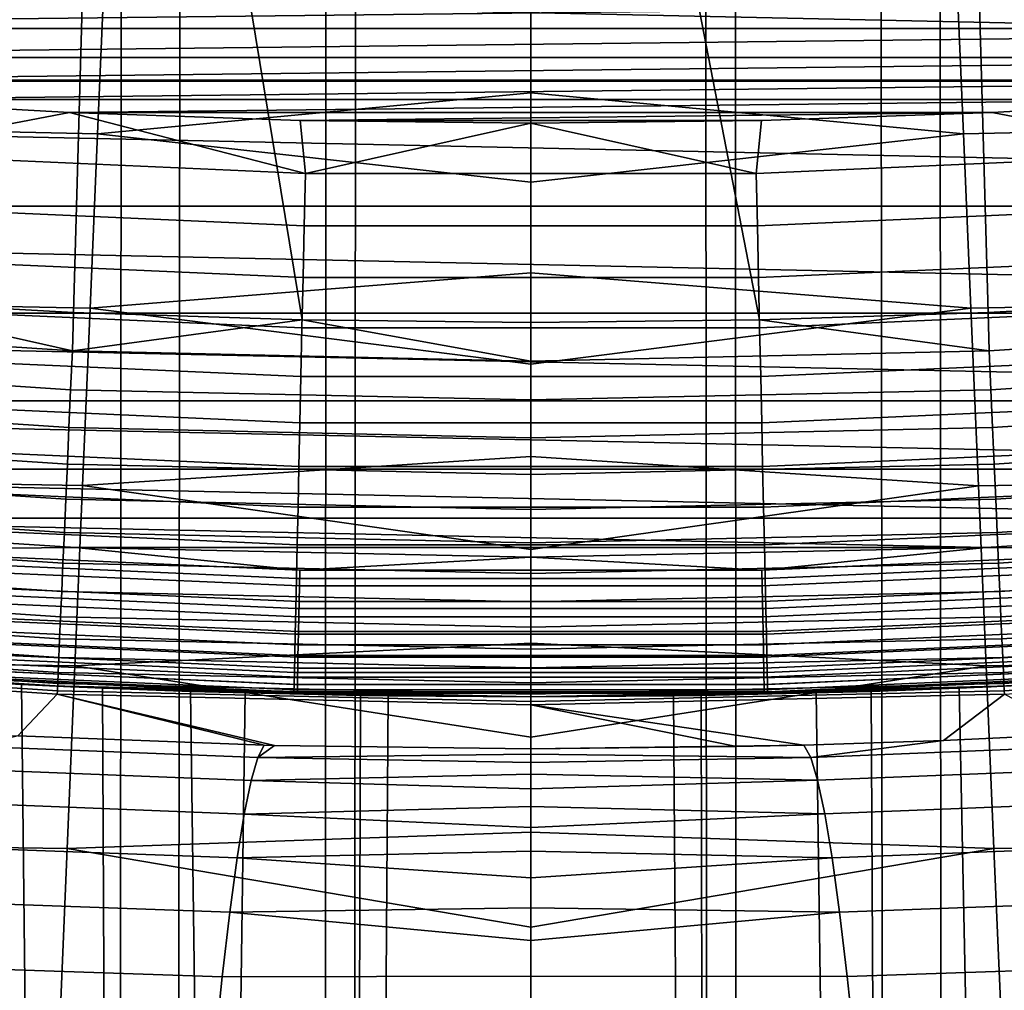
# Model space of a CAD drawing. Header units: metres. Extents: x -109 to 109, y -342 to 66.
# Tile 254 of 512: x -1.34 to 1.24, y -28.83 to -26.29. Entities that reach past the tile are written whole.
import ezdxf

# ---------------------------------------------------------------- set-up
doc = ezdxf.new("R2010")
doc.units = ezdxf.units.M
doc.layers.add('solid_K_24_62_16_000B91', color=7, linetype='CONTINUOUS')

msp = doc.modelspace()

# ---------------------------------------------------------------- linework, layer by layer
at = {"layer": 'solid_K_24_62_16_000B91'}
for points in [[(-1.842568, -277.544312, 28.967976), (-1.231609, -277.521973, 29.051289), (-1.366183, -20.955513, -39.712055), (-1.822378, -20.920778, -39.790558)], [(-1.842568, -283.157867, 8.017853), (-1.599007, -20.939035, -62.283409), (-1.067499, -20.972851, -62.34156), (-1.231609, -283.180206, 7.934538)], [(1.842568, -283.157867, 8.017853), (1.231609, -283.180206, 7.934538), (1.067406, -20.972855, -62.341564), (1.599792, -20.938974, -62.283306)], [(-1.231609, -277.521973, 29.051289), (-0.910561, -20.980249, -39.656338), (-1.366183, -20.955513, -39.712055)], [(-1.231609, -283.180206, 7.934538), (-1.067499, -20.972851, -62.34156), (-0.534115, -20.993206, -62.376427), (-0.616775, -283.193604, 7.884445)], [(-1.231609, -277.521973, 29.051289), (-0.616775, -277.508545, 29.101383), (-0.455064, -20.99507, -39.623035), (-0.910561, -20.980249, -39.656338)], [(1.231609, -277.521973, 29.051289), (0.909052, -20.980314, -39.656193), (0.454316, -20.995085, -39.622997), (0.616775, -277.508545, 29.101383)], [(1.231609, -283.180206, 7.934538), (0.616775, -283.193604, 7.884445), (0.533838, -20.993214, -62.376438), (1.067406, -20.972855, -62.341564)], [(1.842568, -277.544312, 28.967976), (1.364293, -20.955637, -39.711777), (0.909052, -20.980314, -39.656193), (1.231609, -277.521973, 29.051289)], [(0, -283.19809, 7.86773), (-0.616775, -283.193604, 7.884445), (-0.534115, -20.993206, -62.376427), (0, -21, -62.388039)], [(-0.616775, -277.508545, 29.101383), (0, -277.504089, 29.118097), (0, -21, -39.611961), (-0.455064, -20.99507, -39.623035)], [(0.616775, -283.193604, 7.884445), (0, -283.19809, 7.86773), (0, -21, -62.388039), (0.533838, -20.993214, -62.376438)], [(0, -277.504089, 29.118097), (0.616775, -277.508545, 29.101383), (0.454316, -20.995085, -39.622997), (0, -21, -39.611961)], [(-1.108369, -23.974392, 31), (-2.214481, -23.897617, 31), (-1.79243, -27.027138, 31), (-1.195404, -27.060118, 31)], [(1.108369, -23.974392, 31), (1.7925, -27.027134, 31), (2.388783, -26.980968, 31), (2.214481, -23.897617, 31)], [(-1.108369, -23.974392, 31), (-1.195404, -27.060118, 31), (-0.597807, -27.079912, 31)], [(0, -24, 31), (-1.108369, -23.974392, 31), (-0.597807, -27.079912, 31), (0.000035, -27.086508, 31)], [(0, -24, 31), (0.597877, -27.07991, 31), (1.195474, -27.060114, 31), (1.108369, -23.974392, 31)], [(1.108369, -23.974392, 31), (1.195474, -27.060114, 31), (1.7925, -27.027134, 31)], [(0, -24, 31), (0.000035, -27.086508, 31), (0.597877, -27.07991, 31)], [(8.21716, -26.453129, 35.283508), (-8.21724, -26.453104, 35.283512), (-9.349916, -26.074295, 35.367493)], [(9.349837, -26.074324, 35.367489), (8.21716, -26.453129, 35.283508), (-9.349916, -26.074295, 35.367493)], [(-2.263981, -26.568817, -21.541769), (-2.225745, -26.121061, -21.728001), (-1.113472, -26.147587, -21.746891), (-1.132512, -26.593065, -21.558947)], [(1.112338, -26.147615, -21.746876), (2.224612, -26.121092, -21.728046), (2.262828, -26.568844, -21.541813), (1.131358, -26.593094, -21.558931)], [(-1.132512, -26.593065, -21.558947), (-1.113472, -26.147587, -21.746891), (0.000001, -26.255072, -21.708458), (0.000001, -26.486059, -21.610287)], [(1.112338, -26.147615, -21.746876), (1.131358, -26.593094, -21.558931), (0.000001, -26.486059, -21.610287), (0.000001, -26.255072, -21.708458)], [(-4.20545, -26.229109, 84.926178), (-3.608781, -26.318058, 84.926178), (4.20546, -26.229107, 84.926178)], [(-3.608781, -26.318058, 84.926178), (3.60879, -26.318056, 84.926178), (4.20546, -26.229107, 84.926178)], [(-3.608781, -26.318058, 84.926178), (-3.010122, -26.393417, 84.926178), (3.60879, -26.318056, 84.926178)], [(-3.010122, -26.393417, 84.926178), (3.010132, -26.393415, 84.926178), (3.60879, -26.318056, 84.926178)], [(-3.010122, -26.393417, 84.926178), (-2.410021, -26.455114, 84.926178), (3.010132, -26.393415, 84.926178)], [(-2.410021, -26.455114, 84.926178), (2.41003, -26.455112, 84.926178), (3.010132, -26.393415, 84.926178)], [(7.070073, -26.78253, 35.210484), (-7.070153, -26.782509, 35.210487), (-8.21724, -26.453104, 35.283512)], [(8.21716, -26.453129, 35.283508), (7.070073, -26.78253, 35.210484), (-8.21724, -26.453104, 35.283512)], [(-2.410021, -26.455114, 84.926178), (-1.808563, -26.503145, 84.926178), (2.41003, -26.455112, 84.926178)], [(-1.808563, -26.503145, 84.926178), (1.808572, -26.503143, 84.926178), (2.41003, -26.455112, 84.926178)], [(-1.132512, -26.593065, -21.558947), (0.000001, -26.486059, -21.610287), (0.000001, -26.719908, -21.519144)], [(1.131358, -26.593094, -21.558931), (0.000001, -26.719908, -21.519144), (0.000001, -26.486059, -21.610287)], [(-1.808563, -26.503145, 84.926178), (-1.206259, -26.537462, 84.926178), (1.808572, -26.503143, 84.926178)], [(-1.766738, -26.644682, 84.919785), (-1.206259, -26.537462, 84.926178), (-1.808563, -26.503145, 84.926178)], [(-1.206259, -26.537462, 84.926178), (1.206269, -26.537462, 84.926178), (1.808572, -26.503143, 84.926178)], [(1.766738, -26.644682, 84.919785), (1.808572, -26.503143, 84.926178), (1.206269, -26.537462, 84.926178)], [(-1.766738, -26.644682, 84.919785), (-0.589297, -26.696815, 84.919785), (-1.206259, -26.537462, 84.926178)], [(-1.206259, -26.537462, 84.926178), (-0.603265, -26.558064, 84.926178), (1.206269, -26.537462, 84.926178)], [(-0.589297, -26.696815, 84.919785), (-0.603265, -26.558064, 84.926178), (-1.206259, -26.537462, 84.926178)], [(-0.603265, -26.558064, 84.926178), (0.603274, -26.558064, 84.926178), (1.206269, -26.537462, 84.926178)], [(0.589297, -26.696815, 84.919785), (1.766738, -26.644682, 84.919785), (1.206269, -26.537462, 84.926178), (0.603274, -26.558064, 84.926178)], [(-0.603265, -26.558064, 84.926178), (0.000005, -26.56493, 84.926178), (0.603274, -26.558064, 84.926178)], [(-0.589297, -26.696815, 84.919785), (0.000005, -26.56493, 84.926178), (-0.603265, -26.558064, 84.926178)], [(-0.589297, -26.696815, 84.919785), (0.589297, -26.696815, 84.919785), (0.000005, -26.56493, 84.926178)], [(0.589297, -26.696815, 84.919785), (0.603274, -26.558064, 84.926178), (0.000005, -26.56493, 84.926178)], [(-2.303046, -27.026678, -21.382183), (-2.263981, -26.568817, -21.541769), (-1.132512, -26.593065, -21.558947), (-1.151959, -27.048731, -21.397306)], [(1.131358, -26.593094, -21.558931), (2.262828, -26.568844, -21.541813), (2.301872, -27.026701, -21.382225), (1.150785, -27.048758, -21.397289)], [(-1.151959, -27.048731, -21.397306), (-1.132512, -26.593065, -21.558947), (0.000001, -26.719908, -21.519144), (0.000001, -26.956406, -21.435114)], [(1.131358, -26.593094, -21.558931), (1.150785, -27.048758, -21.397289), (0.000001, -26.956406, -21.435114), (0.000001, -26.719908, -21.519144)], [(-1.775848, -26.781738, 84.900612), (-0.592336, -26.834139, 84.900612), (-0.589297, -26.696815, 84.919785), (-1.766738, -26.644682, 84.919785)], [(0.592336, -26.834139, 84.900612), (1.775848, -26.781738, 84.900612), (1.766738, -26.644682, 84.919785), (0.589297, -26.696815, 84.919785)], [(-0.592336, -26.834139, 84.900612), (0.592336, -26.834139, 84.900612), (0.589297, -26.696815, 84.919785), (-0.589297, -26.696815, 84.919785)], [(5.910622, -27.062046, 35.148514), (-5.910703, -27.062027, 35.148518), (-7.070153, -26.782509, 35.210487)], [(7.070073, -26.78253, 35.210484), (5.910622, -27.062046, 35.148514), (-7.070153, -26.782509, 35.210487)], [(-1.784801, -26.916441, 84.868843), (-0.595322, -26.969107, 84.868843), (-0.592336, -26.834139, 84.900612), (-1.775848, -26.781738, 84.900612)], [(0.595322, -26.969107, 84.868843), (1.784801, -26.916441, 84.868843), (1.775848, -26.781738, 84.900612), (0.592336, -26.834139, 84.900612)], [(-0.595322, -26.969107, 84.868843), (0.595322, -26.969107, 84.868843), (0.592336, -26.834139, 84.900612), (-0.592336, -26.834139, 84.900612)], [(-1.793522, -27.04764, 84.824738), (-0.598231, -27.100565, 84.824738), (-0.595322, -26.969107, 84.868843), (-1.784801, -26.916441, 84.868843)], [(0.598231, -27.100565, 84.824738), (1.793522, -27.04764, 84.824738), (1.784801, -26.916441, 84.868843), (0.595322, -26.969107, 84.868843)], [(-1.151959, -27.048731, -21.397306), (0.000001, -26.956406, -21.435114), (0.000001, -27.195335, -21.358273)], [(-0.598231, -27.100565, 84.824738), (0.598231, -27.100565, 84.824738), (0.595322, -26.969107, 84.868843), (-0.595322, -26.969107, 84.868843)], [(1.150785, -27.048758, -21.397289), (0.000001, -27.195335, -21.358273), (0.000001, -26.956406, -21.435114)], [(-2.39483, -27.081718, 30.994898), (-1.198566, -27.160967, 30.994898), (-1.79243, -27.027138, 31)], [(-2.342804, -27.493069, -21.249792), (-2.303046, -27.026678, -21.382183), (-1.151959, -27.048731, -21.397306), (-1.171748, -27.513035, -21.262518)], [(-1.198566, -27.160967, 30.994898), (-1.195404, -27.060118, 31), (-1.79243, -27.027138, 31)], [(1.150785, -27.048758, -21.397289), (2.301872, -27.026701, -21.382225), (2.34161, -27.493088, -21.24983), (1.170554, -27.51306, -21.262499)], [(1.198625, -27.160965, 30.994898), (2.394889, -27.081713, 30.994898), (1.7925, -27.027134, 31), (1.195474, -27.060114, 31)], [(-1.801935, -27.174215, 84.768677), (-0.601037, -27.227386, 84.768677), (-0.598231, -27.100565, 84.824738), (-1.793522, -27.04764, 84.824738)], [(-1.171748, -27.513035, -21.262518), (-1.151959, -27.048731, -21.397306), (0.000001, -27.195335, -21.358273), (0.000001, -27.43648, -21.288691)], [(1.150785, -27.048758, -21.397289), (1.170554, -27.51306, -21.262499), (0.000001, -27.43648, -21.288691), (0.000001, -27.195335, -21.358273)], [(0.601037, -27.227386, 84.768677), (1.801935, -27.174215, 84.768677), (1.793522, -27.04764, 84.824738), (0.598231, -27.100565, 84.824738)], [(4.740863, -27.291283, 35.097694), (-4.740945, -27.291267, 35.097698), (-5.910703, -27.062027, 35.148518)], [(5.910622, -27.062046, 35.148514), (4.740863, -27.291283, 35.097694), (-5.910703, -27.062027, 35.148518)], [(-1.198566, -27.160967, 30.994898), (-0.597807, -27.079912, 31), (-1.195404, -27.060118, 31)], [(-1.198566, -27.160967, 30.994898), (0.00003, -27.187399, 30.994898), (-0.597807, -27.079912, 31)], [(0.00003, -27.187399, 30.994898), (0.000035, -27.086508, 31), (-0.597807, -27.079912, 31)], [(0.00003, -27.187399, 30.994898), (1.198625, -27.160965, 30.994898), (0.597877, -27.07991, 31), (0.000035, -27.086508, 31)], [(1.198625, -27.160965, 30.994898), (1.195474, -27.060114, 31), (0.597877, -27.07991, 31)], [(-2.403749, -27.182589, 30.979353), (-1.203029, -27.262133, 30.979353), (-1.198566, -27.160967, 30.994898), (-2.39483, -27.081718, 30.994898)], [(-0.601037, -27.227386, 84.768677), (0.601037, -27.227386, 84.768677), (0.598231, -27.100565, 84.824738), (-0.598231, -27.100565, 84.824738)], [(1.20309, -27.262131, 30.979353), (2.403811, -27.182583, 30.979353), (2.394889, -27.081713, 30.994898), (1.198625, -27.160965, 30.994898)], [(-2.412482, -27.281345, 30.953531), (-1.207399, -27.361179, 30.953531), (-1.203029, -27.262133, 30.979353), (-2.403749, -27.182589, 30.979353)], [(-1.809969, -27.295082, 84.701141), (-0.603717, -27.34849, 84.701141), (-0.601037, -27.227386, 84.768677), (-1.801935, -27.174215, 84.768677)], [(-1.203029, -27.262133, 30.979353), (0.000031, -27.288664, 30.979353), (0.00003, -27.187399, 30.994898), (-1.198566, -27.160967, 30.994898)], [(0.000031, -27.288664, 30.979353), (1.20309, -27.262131, 30.979353), (1.198625, -27.160965, 30.994898), (0.00003, -27.187399, 30.994898)], [(0.603717, -27.34849, 84.701141), (1.809969, -27.295082, 84.701141), (1.801935, -27.174215, 84.768677), (0.601037, -27.227386, 84.768677)], [(1.207462, -27.361176, 30.953531), (2.412544, -27.281342, 30.953531), (2.403811, -27.182583, 30.979353), (1.20309, -27.262131, 30.979353)], [(-0.603717, -27.34849, 84.701141), (0.603717, -27.34849, 84.701141), (0.601037, -27.227386, 84.768677), (-0.601037, -27.227386, 84.768677)], [(-2.420936, -27.376953, 30.917698), (-1.21163, -27.457066, 30.917698), (-1.207399, -27.361179, 30.953531), (-2.412482, -27.281345, 30.953531)], [(-1.207399, -27.361179, 30.953531), (0.000031, -27.387806, 30.953531), (0.000031, -27.288664, 30.979353), (-1.203029, -27.262133, 30.979353)], [(0.000031, -27.387806, 30.953531), (1.207462, -27.361176, 30.953531), (1.20309, -27.262131, 30.979353), (0.000031, -27.288664, 30.979353)], [(1.211694, -27.457064, 30.917698), (2.421, -27.376947, 30.917698), (2.412544, -27.281342, 30.953531), (1.207462, -27.361176, 30.953531)], [(3.562855, -27.469908, 35.058094), (-3.562937, -27.469898, 35.058098), (-4.740945, -27.291267, 35.097698)], [(4.740863, -27.291283, 35.097694), (3.562855, -27.469908, 35.058094), (-4.740945, -27.291267, 35.097698)], [(-1.817555, -27.409208, 84.622704), (-0.606247, -27.462841, 84.622704), (-0.603717, -27.34849, 84.701141), (-1.809969, -27.295082, 84.701141)], [(0.606247, -27.462841, 84.622704), (1.817555, -27.409208, 84.622704), (1.809969, -27.295082, 84.701141), (0.603717, -27.34849, 84.701141)], [(-1.21163, -27.457066, 30.917698), (0.000032, -27.483786, 30.917698), (0.000031, -27.387806, 30.953531), (-1.207399, -27.361179, 30.953531)], [(-0.606247, -27.462841, 84.622704), (0.606247, -27.462841, 84.622704), (0.603717, -27.34849, 84.701141), (-0.603717, -27.34849, 84.701141)], [(0.000032, -27.483786, 30.917698), (1.211694, -27.457064, 30.917698), (1.207462, -27.361176, 30.953531), (0.000031, -27.387806, 30.953531)], [(-2.429023, -27.468407, 30.872234), (-1.215677, -27.548786, 30.872234), (-1.21163, -27.457066, 30.917698), (-2.420936, -27.376953, 30.917698)], [(1.215742, -27.548784, 30.872234), (2.429087, -27.468401, 30.872234), (2.421, -27.376947, 30.917698), (1.211694, -27.457064, 30.917698)], [(-1.824628, -27.515617, 84.534042), (-0.608607, -27.56946, 84.534042), (-0.606247, -27.462841, 84.622704), (-1.817555, -27.409208, 84.622704)], [(0.608607, -27.56946, 84.534042), (1.824628, -27.515617, 84.534042), (1.817555, -27.409208, 84.622704), (0.606247, -27.462841, 84.622704)], [(-1.171748, -27.513035, -21.262518), (0.000001, -27.43648, -21.288691), (0.000001, -27.679619, -21.226433)], [(1.170554, -27.51306, -21.262499), (0.000001, -27.679619, -21.226433), (0.000001, -27.43648, -21.288691)], [(-1.215677, -27.548786, 30.872234), (0.000032, -27.575596, 30.872234), (0.000032, -27.483786, 30.917698), (-1.21163, -27.457066, 30.917698)], [(-0.608607, -27.56946, 84.534042), (0.608607, -27.56946, 84.534042), (0.606247, -27.462841, 84.622704), (-0.606247, -27.462841, 84.622704)], [(0.000032, -27.575596, 30.872234), (1.215742, -27.548784, 30.872234), (1.211694, -27.457064, 30.917698), (0.000032, -27.483786, 30.917698)], [(2.378659, -27.597679, 35.029766), (-2.378742, -27.597673, 35.02977), (-3.562937, -27.469898, 35.058098)], [(3.562855, -27.469908, 35.058094), (2.378659, -27.597679, 35.029766), (-3.562937, -27.469898, 35.058098)], [(-2.436658, -27.554747, 30.817616), (-1.219498, -27.63538, 30.817616), (-1.215677, -27.548786, 30.872234), (-2.429023, -27.468407, 30.872234)], [(-2.38312, -27.966391, -21.145048), (-2.342804, -27.493069, -21.249792), (-1.171748, -27.513035, -21.262518), (-1.191812, -27.984396, -21.155039)], [(1.170554, -27.51306, -21.262499), (2.34161, -27.493088, -21.24983), (2.381905, -27.966406, -21.145082), (1.190597, -27.984423, -21.15502)], [(1.219563, -27.635376, 30.817616), (2.436723, -27.554741, 30.817616), (2.429087, -27.468401, 30.872234), (1.215742, -27.548784, 30.872234)], [(-1.831128, -27.613401, 84.435905), (-0.610774, -27.667435, 84.435905), (-0.608607, -27.56946, 84.534042), (-1.824628, -27.515617, 84.534042)], [(-1.191812, -27.984396, -21.155039), (-1.171748, -27.513035, -21.262518), (0.000001, -27.679619, -21.226433), (0.000001, -27.924528, -21.171553)], [(1.170554, -27.51306, -21.262499), (1.190597, -27.984423, -21.15502), (0.000001, -27.924528, -21.171553), (0.000001, -27.679619, -21.226433)], [(0.610774, -27.667435, 84.435905), (1.831128, -27.613401, 84.435905), (1.824628, -27.515617, 84.534042), (0.608607, -27.56946, 84.534042)], [(-2.44376, -27.635067, 30.754416), (-1.223053, -27.715935, 30.754416), (-1.219498, -27.63538, 30.817616), (-2.436658, -27.554747, 30.817616)], [(-1.219498, -27.63538, 30.817616), (0.000033, -27.662273, 30.817616), (0.000032, -27.575596, 30.872234), (-1.215677, -27.548786, 30.872234)], [(-0.610774, -27.667435, 84.435905), (0.610774, -27.667435, 84.435905), (0.608607, -27.56946, 84.534042), (-0.608607, -27.56946, 84.534042)], [(0.000033, -27.662273, 30.817616), (1.219563, -27.635376, 30.817616), (1.215742, -27.548784, 30.872234), (0.000032, -27.575596, 30.872234)], [(1.223118, -27.715931, 30.754416), (2.443825, -27.635061, 30.754416), (2.436723, -27.554741, 30.817616), (1.219563, -27.635376, 30.817616)], [(1.190338, -27.67441, 35.012756), (-1.190422, -27.674406, 35.012756), (-2.378742, -27.597673, 35.02977)], [(-1.811107, -27.681156, 35.014103), (-2.378742, -27.597673, 35.02977), (-1.190422, -27.674406, 35.012756)], [(2.378659, -27.597679, 35.029766), (1.190338, -27.67441, 35.012756), (-2.378742, -27.597673, 35.02977)], [(-1.836998, -27.701725, 84.32914), (-0.612733, -27.75593, 84.32914), (-0.610774, -27.667435, 84.435905), (-1.831128, -27.613401, 84.435905)], [(0.612733, -27.75593, 84.32914), (1.836998, -27.701725, 84.32914), (1.831128, -27.613401, 84.435905), (0.610774, -27.667435, 84.435905)], [(1.811133, -27.681154, 35.014103), (1.190338, -27.67441, 35.012756), (2.378659, -27.597679, 35.029766)], [(-2.450256, -27.708525, 30.683296), (-1.226304, -27.789606, 30.683296), (-1.223053, -27.715935, 30.754416), (-2.44376, -27.635067, 30.754416)], [(-1.223053, -27.715935, 30.754416), (0.000033, -27.742907, 30.754416), (0.000033, -27.662273, 30.817616), (-1.219498, -27.63538, 30.817616)], [(0.000033, -27.742907, 30.754416), (1.223118, -27.715931, 30.754416), (1.219563, -27.635376, 30.817616), (0.000033, -27.662273, 30.817616)], [(1.226369, -27.789604, 30.683296), (2.450321, -27.708519, 30.683296), (2.443825, -27.635061, 30.754416), (1.223118, -27.715931, 30.754416)], [(-0.612733, -27.75593, 84.32914), (0.612733, -27.75593, 84.32914), (0.610774, -27.667435, 84.435905), (-0.610774, -27.667435, 84.435905)], [(-1.811107, -27.681156, 35.014103), (-0.604094, -27.733759, 35.002441), (-0.604996, -27.775038, 35.0019), (-1.81381, -27.722357, 35.013577)], [(-1.811107, -27.681156, 35.014103), (-1.190422, -27.674406, 35.012756), (-0.604094, -27.733759, 35.002441)], [(1.190338, -27.67441, 35.012756), (-0.000042, -27.700001, 35.007084), (-1.190422, -27.674406, 35.012756)], [(-0.604094, -27.733759, 35.002441), (-1.190422, -27.674406, 35.012756), (-0.000042, -27.700001, 35.007084)], [(0.60412, -27.733759, 35.002441), (-0.000042, -27.700001, 35.007084), (1.190338, -27.67441, 35.012756)], [(0.60412, -27.733759, 35.002441), (1.190338, -27.67441, 35.012756), (1.811133, -27.681154, 35.014103)], [(0.60412, -27.733759, 35.002441), (1.811133, -27.681154, 35.014103), (1.813836, -27.722355, 35.013577), (0.605022, -27.775038, 35.0019)], [(-2.456077, -27.774347, 30.605005), (-1.229218, -27.855623, 30.605005), (-1.226304, -27.789606, 30.683296), (-2.450256, -27.708525, 30.683296)], [(-1.84219, -27.779829, 84.214653), (-0.614464, -27.834188, 84.214653), (-0.612733, -27.75593, 84.32914), (-1.836998, -27.701725, 84.32914)], [(-1.81381, -27.722357, 35.013577), (-0.604996, -27.775038, 35.0019), (-0.605863, -27.816, 35.00703), (-1.81641, -27.763245, 35.018726)], [(-1.226304, -27.789606, 30.683296), (0.000032, -27.81665, 30.683296), (0.000033, -27.742907, 30.754416), (-1.223053, -27.715935, 30.754416)], [(-0.604094, -27.733759, 35.002441), (-0.000042, -27.700001, 35.007084), (0.60412, -27.733759, 35.002441)], [(0.000032, -27.81665, 30.683296), (1.226369, -27.789604, 30.683296), (1.223118, -27.715931, 30.754416), (0.000033, -27.742907, 30.754416)], [(0.605022, -27.775038, 35.0019), (1.813836, -27.722355, 35.013577), (1.816437, -27.763243, 35.018726), (0.605889, -27.816, 35.00703)], [(0.614464, -27.834188, 84.214653), (1.84219, -27.779829, 84.214653), (1.836998, -27.701725, 84.32914), (0.612733, -27.75593, 84.32914)], [(1.229282, -27.855619, 30.605005), (2.456141, -27.774342, 30.605005), (2.450321, -27.708519, 30.683296), (1.226369, -27.789604, 30.683296)], [(-0.604094, -27.733759, 35.002441), (0.60412, -27.733759, 35.002441), (0.605022, -27.775038, 35.0019), (-0.604996, -27.775038, 35.0019)], [(-2.461162, -27.831846, 30.520365), (-1.231763, -27.91329, 30.520365), (-1.229218, -27.855623, 30.605005), (-2.456077, -27.774347, 30.605005)], [(-1.81641, -27.763245, 35.018726), (-0.605863, -27.816, 35.00703), (-0.60668, -27.855871, 35.017738), (-1.818859, -27.803045, 35.029453)], [(-0.614464, -27.834188, 84.214653), (0.614464, -27.834188, 84.214653), (0.612733, -27.75593, 84.32914), (-0.612733, -27.75593, 84.32914)], [(-0.604996, -27.775038, 35.0019), (0.605022, -27.775038, 35.0019), (0.605889, -27.816, 35.00703), (-0.605863, -27.816, 35.00703)], [(0.605889, -27.816, 35.00703), (1.816437, -27.763243, 35.018726), (1.818885, -27.803041, 35.029453), (0.606706, -27.855871, 35.017742)], [(1.231826, -27.913286, 30.520365), (2.461225, -27.831841, 30.520365), (2.456141, -27.774342, 30.605005), (1.229282, -27.855619, 30.605005)], [(-1.846658, -27.84705, 84.093422), (-0.615955, -27.901543, 84.093422), (-0.614464, -27.834188, 84.214653), (-1.84219, -27.779829, 84.214653)], [(-1.229218, -27.855623, 30.605005), (0.000032, -27.88273, 30.605005), (0.000032, -27.81665, 30.683296), (-1.226304, -27.789606, 30.683296)], [(0.000032, -27.88273, 30.605005), (1.229282, -27.855619, 30.605005), (1.226369, -27.789604, 30.683296), (0.000032, -27.81665, 30.683296)], [(0.615955, -27.901543, 84.093422), (1.846658, -27.84705, 84.093422), (1.84219, -27.779829, 84.214653), (0.614464, -27.834188, 84.214653)], [(-1.818859, -27.803045, 35.029453), (-0.60668, -27.855871, 35.017738), (-0.60743, -27.893896, 35.033825), (-1.821109, -27.841003, 35.045551)], [(-0.605863, -27.816, 35.00703), (0.605889, -27.816, 35.00703), (0.606706, -27.855871, 35.017742), (-0.60668, -27.855871, 35.017738)], [(0.606706, -27.855871, 35.017742), (1.818885, -27.803041, 35.029453), (1.821135, -27.841002, 35.045551), (0.607457, -27.893896, 35.033825)], [(-2.465458, -27.880417, 30.430262), (-1.233913, -27.962002, 30.430262), (-1.231763, -27.91329, 30.520365), (-2.461162, -27.831846, 30.520365)], [(-1.850365, -27.902811, 83.966492), (-0.617191, -27.957413, 83.966492), (-0.615955, -27.901543, 84.093422), (-1.846658, -27.84705, 84.093422)], [(-1.821109, -27.841003, 35.045551), (-0.60743, -27.893896, 35.033825), (-0.608101, -27.929352, 35.054977), (-1.823117, -27.8764, 35.066715)], [(-0.615955, -27.901543, 84.093422), (0.615955, -27.901543, 84.093422), (0.614464, -27.834188, 84.214653), (-0.614464, -27.834188, 84.214653)], [(0.607457, -27.893896, 35.033825), (1.821135, -27.841002, 35.045551), (1.823144, -27.876398, 35.066719), (0.608127, -27.929352, 35.054977)], [(0.617191, -27.957413, 83.966492), (1.850365, -27.902811, 83.966492), (1.846658, -27.84705, 84.093422), (0.615955, -27.901543, 84.093422)], [(1.233975, -27.962, 30.430262), (2.465519, -27.880411, 30.430262), (2.461225, -27.831841, 30.520365), (1.231826, -27.913286, 30.520365)], [(-1.823117, -27.8764, 35.066715), (-0.608101, -27.929352, 35.054977), (-0.608678, -27.961569, 35.080799), (-1.824847, -27.908567, 35.092552)], [(-1.231763, -27.91329, 30.520365), (0.000032, -27.940454, 30.520365), (0.000032, -27.88273, 30.605005), (-1.229218, -27.855623, 30.605005)], [(-0.60668, -27.855871, 35.017738), (0.606706, -27.855871, 35.017742), (0.607457, -27.893896, 35.033825), (-0.60743, -27.893896, 35.033825)], [(0.000032, -27.940454, 30.520365), (1.231826, -27.913286, 30.520365), (1.229282, -27.855619, 30.605005), (0.000032, -27.88273, 30.605005)], [(0.608127, -27.929352, 35.054977), (1.823144, -27.876398, 35.066719), (1.824873, -27.908566, 35.092552), (0.608704, -27.961569, 35.080799)], [(-2.468919, -27.919548, 30.335642), (-1.235646, -28.001249, 30.335642), (-1.233913, -27.962002, 30.430262), (-2.465458, -27.880417, 30.430262)], [(-1.853278, -27.946638, 83.834938), (-0.618163, -28.001324, 83.834938), (-0.617191, -27.957413, 83.966492), (-1.850365, -27.902811, 83.966492)], [(-0.617191, -27.957413, 83.966492), (0.617191, -27.957413, 83.966492), (0.615955, -27.901543, 84.093422), (-0.615955, -27.901543, 84.093422)], [(-0.60743, -27.893896, 35.033825), (0.607457, -27.893896, 35.033825), (0.608127, -27.929352, 35.054977), (-0.608101, -27.929352, 35.054977)], [(0.618163, -28.001324, 83.834938), (1.853278, -27.946638, 83.834938), (1.850365, -27.902811, 83.966492), (0.617191, -27.957413, 83.966492)], [(1.235706, -28.001245, 30.335642), (2.468979, -27.919544, 30.335642), (2.465519, -27.880411, 30.430262), (1.233975, -27.962, 30.430262)], [(-2.471509, -27.948832, 30.237499), (-1.236943, -28.030619, 30.237499), (-1.235646, -28.001249, 30.335642), (-2.468919, -27.919548, 30.335642)], [(-1.824847, -27.908567, 35.092552), (-0.608678, -27.961569, 35.080799), (-0.609151, -27.989935, 35.110806), (-1.826265, -27.936892, 35.122562)], [(-1.233913, -27.962002, 30.430262), (0.000031, -27.989214, 30.430262), (0.000032, -27.940454, 30.520365), (-1.231763, -27.91329, 30.520365)], [(-1.191812, -27.984396, -21.155039), (0.000001, -27.924528, -21.171553), (0.000001, -28.170984, -21.124104)], [(-0.608101, -27.929352, 35.054977), (0.608127, -27.929352, 35.054977), (0.608704, -27.961569, 35.080799), (-0.608678, -27.961569, 35.080799)], [(1.190597, -27.984423, -21.15502), (0.000001, -28.170984, -21.124104), (0.000001, -27.924528, -21.171553)], [(0.000031, -27.989214, 30.430262), (1.233975, -27.962, 30.430262), (1.231826, -27.913286, 30.520365), (0.000032, -27.940454, 30.520365)], [(0.608704, -27.961569, 35.080799), (1.824873, -27.908566, 35.092552), (1.826291, -27.93689, 35.122562), (0.609177, -27.989935, 35.110806)], [(1.237001, -28.030615, 30.237499), (2.471567, -27.948828, 30.237499), (2.468979, -27.919544, 30.335642), (1.235706, -28.001245, 30.335642)], [(-1.856631, -27.997087, 83.562515), (-2.509901, -27.952211, 83.426178), (-1.493753, -28.025059, 82.640343), (-1.256215, -28.036737, 83.426178)], [(-1.236943, -28.030619, 30.237499), (-2.471509, -27.948832, 30.237499), (-2.473201, -27.96796, 30.136866), (-1.23779, -28.049801, 30.136866)], [(-1.855372, -27.978151, 83.699898), (-0.618861, -28.0329, 83.699898), (-0.618163, -28.001324, 83.834938), (-1.853278, -27.946638, 83.834938)], [(-1.826265, -27.936892, 35.122562), (-0.609151, -27.989935, 35.110806), (-0.60951, -28.013914, 35.144417), (-1.827344, -27.96084, 35.156185)], [(0.609177, -27.989935, 35.110806), (1.826291, -27.93689, 35.122562), (1.827371, -27.960838, 35.156185), (0.609537, -28.013914, 35.144417)], [(0.618861, -28.0329, 83.699898), (1.855372, -27.978151, 83.699898), (1.853278, -27.946638, 83.834938), (0.618163, -28.001324, 83.834938)], [(2.471567, -27.948828, 30.237499), (1.237001, -28.030615, 30.237499), (1.237846, -28.049799, 30.136866), (2.473257, -27.967955, 30.136866)], [(-2.473978, -27.976727, 30.034899), (-1.23818, -28.058594, 30.034899), (-1.23779, -28.049801, 30.136866), (-2.473201, -27.96796, 30.136866)], [(-1.23818, -28.058594, 30.034899), (-2.473978, -27.976727, 30.034899), (-1.411052, -28.16346, 26.802256), (-1.341182, -28.16707, 26.796671)], [(-2.423854, -28.445015, -21.068316), (-2.38312, -27.966391, -21.145048), (-1.191812, -27.984396, -21.155039), (-1.212082, -28.461216, -21.075235)], [(-1.769, -28.008993, 64.226738), (-2.201499, -27.978249, 64.327072), (-2.405072, -27.961449, 35.32267), (-1.203693, -28.039047, 35.305649)], [(-1.831915, -28.002117, 35.272118), (-1.203693, -28.039047, 35.305649), (-2.405072, -27.961449, 35.32267)], [(-1.856631, -27.997087, 83.562515), (-0.619281, -28.051872, 83.562515), (-0.618861, -28.0329, 83.699898), (-1.855372, -27.978151, 83.699898)], [(-1.828064, -27.979958, 35.192776), (-0.609751, -28.033052, 35.181007), (-0.609866, -28.046988, 35.219875), (-1.828411, -27.993881, 35.231651)], [(-1.827344, -27.96084, 35.156185), (-0.60951, -28.013914, 35.144417), (-0.609751, -28.033052, 35.181007), (-1.828064, -27.979958, 35.192776)], [(-1.235646, -28.001249, 30.335642), (0.00003, -28.0285, 30.335642), (0.000031, -27.989214, 30.430262), (-1.233913, -27.962002, 30.430262)], [(-0.618163, -28.001324, 83.834938), (0.618163, -28.001324, 83.834938), (0.617191, -27.957413, 83.966492), (-0.617191, -27.957413, 83.966492)], [(-0.608678, -27.961569, 35.080799), (0.608704, -27.961569, 35.080799), (0.609177, -27.989935, 35.110806), (-0.609151, -27.989935, 35.110806)], [(0.00003, -28.0285, 30.335642), (1.235706, -28.001245, 30.335642), (1.233975, -27.962, 30.430262), (0.000031, -27.989214, 30.430262)], [(0.609537, -28.013914, 35.144417), (1.827371, -27.960838, 35.156185), (1.828091, -27.979956, 35.19278), (0.609777, -28.033052, 35.181007)], [(0.609777, -28.033052, 35.181007), (1.828091, -27.979956, 35.19278), (1.828438, -27.993879, 35.231651), (0.609893, -28.046986, 35.219875)], [(0.619281, -28.051872, 83.562515), (1.856631, -27.997087, 83.562515), (1.855372, -27.978151, 83.699898), (0.618861, -28.0329, 83.699898)], [(0.889743, -28.050793, 64.0924), (1.203257, -28.039066, 35.305645), (2.404649, -27.961485, 35.322659), (1.331321, -28.033264, 64.148453)], [(1.190597, -27.984423, -21.15502), (2.381905, -27.966406, -21.145082), (2.422618, -28.445028, -21.068344), (1.210846, -28.461241, -21.075214)], [(1.831941, -28.002115, 35.272118), (2.404649, -27.961485, 35.322659), (1.203257, -28.039066, 35.305645)], [(1.238232, -28.058592, 30.034899), (2.474031, -27.976723, 30.034899), (2.473257, -27.967955, 30.136866), (1.237846, -28.049799, 30.136866)], [(-1.856631, -27.997087, 83.562515), (-1.256215, -28.036737, 83.426178), (-0.619281, -28.051872, 83.562515)], [(-0.609866, -28.046988, 35.219875), (-0.611037, -28.055428, 35.260296), (-1.831915, -28.002117, 35.272118), (-1.828411, -27.993881, 35.231651)], [(-0.611037, -28.055428, 35.260296), (-1.203693, -28.039047, 35.305649), (-1.831915, -28.002117, 35.272118)], [(-1.236943, -28.030619, 30.237499), (0.000029, -28.057898, 30.237499), (0.00003, -28.0285, 30.335642), (-1.235646, -28.001249, 30.335642)], [(-1.212082, -28.461216, -21.075235), (-1.191812, -27.984396, -21.155039), (0.000001, -28.170984, -21.124104), (0, -28.418762, -21.084129)], [(-0.618861, -28.0329, 83.699898), (0.618861, -28.0329, 83.699898), (0.618163, -28.001324, 83.834938), (-0.618163, -28.001324, 83.834938)], [(-0.609151, -27.989935, 35.110806), (0.609177, -27.989935, 35.110806), (0.609537, -28.013914, 35.144417), (-0.60951, -28.013914, 35.144417)], [(1.190597, -27.984423, -21.15502), (1.210846, -28.461241, -21.075214), (0, -28.418762, -21.084129), (0.000001, -28.170984, -21.124104)], [(0.000029, -28.057898, 30.237499), (1.237001, -28.030615, 30.237499), (1.235706, -28.001245, 30.335642), (0.00003, -28.0285, 30.335642)], [(0.609893, -28.046986, 35.219875), (1.828438, -27.993879, 35.231651), (1.831941, -28.002115, 35.272118), (0.611063, -28.055428, 35.260296)], [(1.831941, -28.002115, 35.272118), (1.203257, -28.039066, 35.305645), (0.611063, -28.055428, 35.260296)], [(0.619281, -28.051872, 83.562515), (1.256215, -28.036737, 83.426178), (1.856631, -27.997087, 83.562515)], [(-1.331323, -28.033264, 64.148453), (-1.769, -28.008993, 64.226738), (-1.203693, -28.039047, 35.305649)], [(-1.025575, -55.194946, 76.766922), (-1.533674, -55.162231, 76.837074), (-1.769, -28.008993, 64.226738), (-1.331323, -28.033264, 64.148453)], [(-1.533674, -48.095638, 91.991432), (-1.025575, -48.062923, 92.061592), (-1.120074, -28.042521, 82.712662), (-1.493753, -28.025059, 82.640343)], [(-1.493753, -28.025059, 82.640343), (-1.120074, -28.042521, 82.712662), (-1.256215, -28.036737, 83.426178)], [(-0.889744, -28.050793, 64.0924), (-1.331323, -28.033264, 64.148453), (-1.203693, -28.039047, 35.305649)], [(-0.513727, -55.214622, 76.724724), (-1.025575, -55.194946, 76.766922), (-1.331323, -28.033264, 64.148453), (-0.889744, -28.050793, 64.0924)], [(0.000029, -28.057898, 30.237499), (-1.236943, -28.030619, 30.237499), (-1.23779, -28.049801, 30.136866), (0.000028, -28.077099, 30.136866)], [(-0.619281, -28.051872, 83.562515), (0.619281, -28.051872, 83.562515), (0.618861, -28.0329, 83.699898), (-0.618861, -28.0329, 83.699898)], [(-0.609751, -28.033052, 35.181007), (0.609777, -28.033052, 35.181007), (0.609893, -28.046986, 35.219875), (-0.609866, -28.046988, 35.219875)], [(-0.60951, -28.013914, 35.144417), (0.609537, -28.013914, 35.144417), (0.609777, -28.033052, 35.181007), (-0.609751, -28.033052, 35.181007)], [(1.237001, -28.030615, 30.237499), (0.000029, -28.057898, 30.237499), (0.000028, -28.077099, 30.136866), (1.237846, -28.049799, 30.136866)], [(1.533674, -55.162231, 76.837074), (1.025575, -55.194946, 76.766922), (0.889743, -28.050793, 64.0924), (1.331321, -28.033264, 64.148453)], [(1.12007, -28.042521, 82.712662), (1.493749, -28.025059, 82.640343), (1.256215, -28.036737, 83.426178)], [(1.533674, -48.095638, 91.991432), (1.493749, -28.025059, 82.640343), (1.12007, -28.042521, 82.712662)], [(-1.23818, -28.058594, 30.034899), (-1.341182, -28.16707, 26.796671), (-0.696823, -28.191711, 26.758272)], [(-0.373043, -28.062447, 82.794701), (0, -28.064932, 82.804893), (0, -28.064932, 83.426178), (-1.256215, -28.036737, 83.426178)], [(-0.619281, -28.051872, 83.562515), (-1.256215, -28.036737, 83.426178), (0, -28.064932, 83.426178)], [(-0.746537, -28.054979, 82.764008), (-0.373043, -28.062447, 82.794701), (-1.256215, -28.036737, 83.426178)], [(-1.120074, -28.042521, 82.712662), (-0.746537, -28.054979, 82.764008), (-1.256215, -28.036737, 83.426178)], [(-1.23818, -28.058594, 30.034899), (0.000026, -28.085901, 30.034899), (0.000028, -28.077099, 30.136866), (-1.23779, -28.049801, 30.136866)], [(-1.23818, -28.058594, 30.034899), (-0.696823, -28.191711, 26.758272), (-0.670306, -28.192392, 26.757204)], [(0.000026, -28.085901, 30.034899), (-1.23818, -28.058594, 30.034899), (-0.670306, -28.192392, 26.757204), (0, -28.200836, 26.743584)], [(-0.445518, -28.061388, 64.058708), (-0.889744, -28.050793, 64.0924), (-1.203693, -28.039047, 35.305649), (-0.00022, -28.064932, 35.299973)], [(-0.611037, -28.055428, 35.260296), (-0.00022, -28.064932, 35.299973), (-1.203693, -28.039047, 35.305649)], [(-1.025575, -48.062923, 92.061592), (-0.746537, -28.054979, 82.764008), (-1.120074, -28.042521, 82.712662)], [(-1.025575, -48.062923, 92.061592), (-0.513727, -48.043247, 92.10379), (-0.373043, -28.062447, 82.794701), (-0.746537, -28.054979, 82.764008)], [(-0.513727, -55.214622, 76.724724), (-0.889744, -28.050793, 64.0924), (-0.445518, -28.061388, 64.058708)], [(-0.619281, -28.051872, 83.562515), (0, -28.064932, 83.426178), (0.619281, -28.051872, 83.562515)], [(-0.609866, -28.046988, 35.219875), (0.609893, -28.046986, 35.219875), (0.611063, -28.055428, 35.260296), (-0.611037, -28.055428, 35.260296)], [(0.611063, -28.055428, 35.260296), (-0.00022, -28.064932, 35.299973), (-0.611037, -28.055428, 35.260296)], [(-0.445518, -28.061388, 64.058708), (-0.00022, -28.064932, 35.299973), (1.203257, -28.039066, 35.305645), (0, -28.064932, 64.04747)], [(0.611063, -28.055428, 35.260296), (1.203257, -28.039066, 35.305645), (-0.00022, -28.064932, 35.299973)], [(0.619281, -28.051872, 83.562515), (0, -28.064932, 83.426178), (1.12007, -28.042521, 82.712662), (1.256215, -28.036737, 83.426178)], [(0.445518, -28.061388, 64.058708), (0, -28.064932, 64.04747), (1.203257, -28.039066, 35.305645)], [(0.746531, -28.054979, 82.764008), (1.12007, -28.042521, 82.712662), (0, -28.064932, 83.426178)], [(0.373038, -28.062447, 82.794701), (0.746531, -28.054979, 82.764008), (0, -28.064932, 83.426178)], [(0.000026, -28.085901, 30.034899), (1.238232, -28.058592, 30.034899), (1.237846, -28.049799, 30.136866), (0.000028, -28.077099, 30.136866)], [(1.238232, -28.058592, 30.034899), (0.000026, -28.085901, 30.034899), (0.714118, -28.191256, 26.758966), (1.079477, -28.178957, 26.77825)], [(1.025575, -48.062923, 92.061592), (0.746531, -28.054979, 82.764008), (0.373038, -28.062447, 82.794701), (0.513727, -48.043247, 92.10379)], [(0.889743, -28.050793, 64.0924), (0.445518, -28.061388, 64.058708), (1.203257, -28.039066, 35.305645)], [(1.025575, -55.194946, 76.766922), (0.513727, -55.214622, 76.724724), (0.445518, -28.061388, 64.058708), (0.889743, -28.050793, 64.0924)], [(1.533674, -48.095638, 91.991432), (1.12007, -28.042521, 82.712662), (0.746531, -28.054979, 82.764008), (1.025575, -48.062923, 92.061592)], [(1.238232, -28.058592, 30.034899), (1.079477, -28.178957, 26.77825), (1.429581, -28.162472, 26.803823)], [(0, -55.221191, 76.71064), (-0.513727, -55.214622, 76.724724), (-0.445518, -28.061388, 64.058708), (0, -28.064932, 64.04747)], [(-0.513727, -48.043247, 92.10379), (0, -48.036678, 92.117874), (0, -28.064932, 82.804893), (-0.373043, -28.062447, 82.794701)], [(0.513727, -55.214622, 76.724724), (0, -55.221191, 76.71064), (0, -28.064932, 64.04747), (0.445518, -28.061388, 64.058708)], [(0.373038, -28.062447, 82.794701), (0, -28.064932, 83.426178), (0, -28.064932, 82.804893)], [(0, -48.036678, 92.117874), (0.513727, -48.043247, 92.10379), (0.373038, -28.062447, 82.794701), (0, -28.064932, 82.804893)], [(0.000026, -28.085901, 30.034899), (0, -28.200836, 26.743584), (0.537435, -28.195406, 26.75239)], [(0.000026, -28.085901, 30.034899), (0.537435, -28.195406, 26.75239), (0.714118, -28.191256, 26.758966)], [(1.463848, -28.193707, 26.265577), (1.429581, -28.162472, 26.803823), (1.079477, -28.178957, 26.77825), (0.731956, -28.223402, 26.224266)], [(-0.713715, -28.223886, 26.223589), (-0.696823, -28.191711, 26.758272), (-1.341182, -28.16707, 26.796671), (-1.445655, -28.194683, 26.264277)], [(1.079477, -28.178957, 26.77825), (0.714118, -28.191256, 26.758966), (0.731956, -28.223402, 26.224266)], [(-0.713715, -28.223886, 26.223589), (-1.445655, -28.194683, 26.264277), (-1.481022, -28.254147, 25.728727), (-0.73122, -28.283878, 25.691326)], [(-0.670306, -28.192392, 26.757204), (-0.696823, -28.191711, 26.758272), (-0.713715, -28.223886, 26.223589)], [(-0.000001, -28.214956, 26.455103), (0, -28.200836, 26.743584), (-0.670306, -28.192392, 26.757204), (-0.713715, -28.223886, 26.223589)], [(0.731956, -28.223402, 26.224266), (0.714118, -28.191256, 26.758966), (0, -28.200836, 26.743584), (-0.000001, -28.214956, 26.455103)], [(0.714118, -28.191256, 26.758966), (0.537435, -28.195406, 26.75239), (0, -28.200836, 26.743584)], [(1.499656, -28.253172, 25.729826), (1.463848, -28.193707, 26.265577), (0.731956, -28.223402, 26.224266), (0.749904, -28.283379, 25.691977)], [(-0.000003, -28.267443, 25.879904), (-0.000002, -28.237167, 26.167135), (-0.713715, -28.223886, 26.223589), (-0.73122, -28.283878, 25.691326)], [(-0.000002, -28.237167, 26.167135), (-0.000001, -28.214956, 26.455103), (-0.713715, -28.223886, 26.223589)], [(0.749904, -28.283379, 25.691977), (0.731956, -28.223402, 26.224266), (-0.000002, -28.237167, 26.167135), (-0.000003, -28.267443, 25.879904)], [(0.731956, -28.223402, 26.224266), (-0.000001, -28.214956, 26.455103), (-0.000002, -28.237167, 26.167135)], [(-0.73122, -28.283878, 25.691326), (-1.481022, -28.254147, 25.728727), (-1.517614, -28.341621, 25.197115), (-0.749321, -28.371483, 25.162924)], [(1.536707, -28.340672, 25.198017), (1.499656, -28.253172, 25.729826), (0.749904, -28.283379, 25.691977), (0.768464, -28.370972, 25.163551)], [(-0.000005, -28.352091, 25.308552), (-0.000004, -28.305761, 25.593636), (-0.73122, -28.283878, 25.691326), (-0.749321, -28.371483, 25.162924)], [(-0.000004, -28.305761, 25.593636), (-0.000003, -28.267443, 25.879904), (-0.73122, -28.283878, 25.691326)], [(0.768464, -28.370972, 25.163551), (0.749904, -28.283379, 25.691977), (-0.000004, -28.305761, 25.593636), (-0.000005, -28.352091, 25.308552)], [(0.749904, -28.283379, 25.691977), (-0.000003, -28.267443, 25.879904), (-0.000004, -28.305761, 25.593636)], [(-0.749321, -28.371483, 25.162924), (-1.517614, -28.341621, 25.197115), (-1.555332, -28.456869, 24.670904), (-0.767969, -28.486464, 24.639816)], [(1.574898, -28.455965, 24.671616), (1.536707, -28.340672, 25.198017), (0.768464, -28.370972, 25.163551), (0.787584, -28.485945, 24.640419)], [(-0.000006, -28.406395, 25.024881), (-0.000005, -28.352091, 25.308552), (-0.749321, -28.371483, 25.162924)], [(0.768464, -28.370972, 25.163551), (-0.000005, -28.352091, 25.308552), (-0.000006, -28.406395, 25.024881)], [(-0.000007, -28.468632, 24.742844), (-0.000006, -28.406395, 25.024881), (-0.749321, -28.371483, 25.162924), (-0.767969, -28.486464, 24.639816)], [(0.787584, -28.485945, 24.640419), (0.768464, -28.370972, 25.163551), (-0.000006, -28.406395, 25.024881), (-0.000007, -28.468632, 24.742844)], [(-1.212082, -28.461216, -21.075235), (0, -28.418762, -21.084129), (0, -28.667637, -21.051662)], [(1.210846, -28.461241, -21.075214), (0, -28.667637, -21.051662), (0, -28.418762, -21.084129)], [(-2.464868, -28.927299, -21.019854), (-2.423854, -28.445015, -21.068316), (-1.212082, -28.461216, -21.075235), (-1.232489, -28.941874, -21.023378)], [(1.210846, -28.461241, -21.075214), (2.422618, -28.445028, -21.068344), (2.463611, -28.927311, -21.019878), (1.231233, -28.941898, -21.023355)], [(-0.767969, -28.486464, 24.639816), (-1.555332, -28.456869, 24.670904), (-1.594071, -28.599569, 24.151541), (-0.787112, -28.628508, 24.123415)], [(-1.232489, -28.941874, -21.023378), (-1.212082, -28.461216, -21.075235), (0, -28.667637, -21.051662), (0, -28.917377, -21.026737)], [(-0.000007, -28.538754, 24.462662), (-0.000007, -28.468632, 24.742844), (-0.767969, -28.486464, 24.639816)], [(0.787584, -28.485945, 24.640419), (-0.000007, -28.468632, 24.742844), (-0.000007, -28.538754, 24.462662)], [(1.210846, -28.461241, -21.075214), (1.231233, -28.941898, -21.023355), (0, -28.917377, -21.026737), (0, -28.667637, -21.051662)], [(1.614124, -28.598736, 24.152069), (1.574898, -28.455965, 24.671616), (0.787584, -28.485945, 24.640419), (0.807213, -28.627983, 24.123997)], [(-0.000008, -28.616703, 24.184555), (-0.000007, -28.538754, 24.462662), (-0.767969, -28.486464, 24.639816), (-0.787112, -28.628508, 24.123415)], [(0.807213, -28.627983, 24.123997), (0.787584, -28.485945, 24.640419), (-0.000007, -28.538754, 24.462662), (-0.000008, -28.616703, 24.184555)], [(-0.787112, -28.628508, 24.123415), (-1.594071, -28.599569, 24.151541), (-1.633725, -28.769335, 23.640451), (-0.8067, -28.797232, 23.615124)], [(1.654278, -28.768591, 23.640806), (1.614124, -28.598736, 24.152069), (0.807213, -28.627983, 24.123997), (0.827299, -28.796703, 23.615685)], [(-0.000008, -28.702419, 23.908745), (-0.000008, -28.616703, 24.184555), (-0.787112, -28.628508, 24.123415)], [(0.807213, -28.627983, 24.123997), (-0.000008, -28.616703, 24.184555), (-0.000008, -28.702419, 23.908745)], [(-0.000008, -28.795834, 23.635445), (-0.000008, -28.702419, 23.908745), (-0.787112, -28.628508, 24.123415), (-0.8067, -28.797232, 23.615124)], [(0.827299, -28.796703, 23.615685), (0.807213, -28.627983, 24.123997), (-0.000008, -28.702419, 23.908745), (-0.000008, -28.795834, 23.635445)], [(-0.8067, -28.797232, 23.615124), (-1.633725, -28.769335, 23.640451), (-1.674185, -28.965694, 23.139042), (-0.826679, -28.992178, 23.116314)], [(1.695248, -28.965063, 23.139236), (1.654278, -28.768591, 23.640806), (0.827299, -28.796703, 23.615685), (0.847785, -28.991652, 23.116856)], [(-0.000008, -28.795834, 23.635445), (-0.8067, -28.797232, 23.615124), (-0.826679, -28.992178, 23.116314), (-0.000009, -28.896877, 23.364872)], [(0.847785, -28.991652, 23.116856), (0.827299, -28.796703, 23.615685), (-0.000008, -28.795834, 23.635445), (-0.000009, -28.896877, 23.364872)]]:
    msp.add_3dface(points, dxfattribs=at)

doc.saveas('drawing.dxf')
